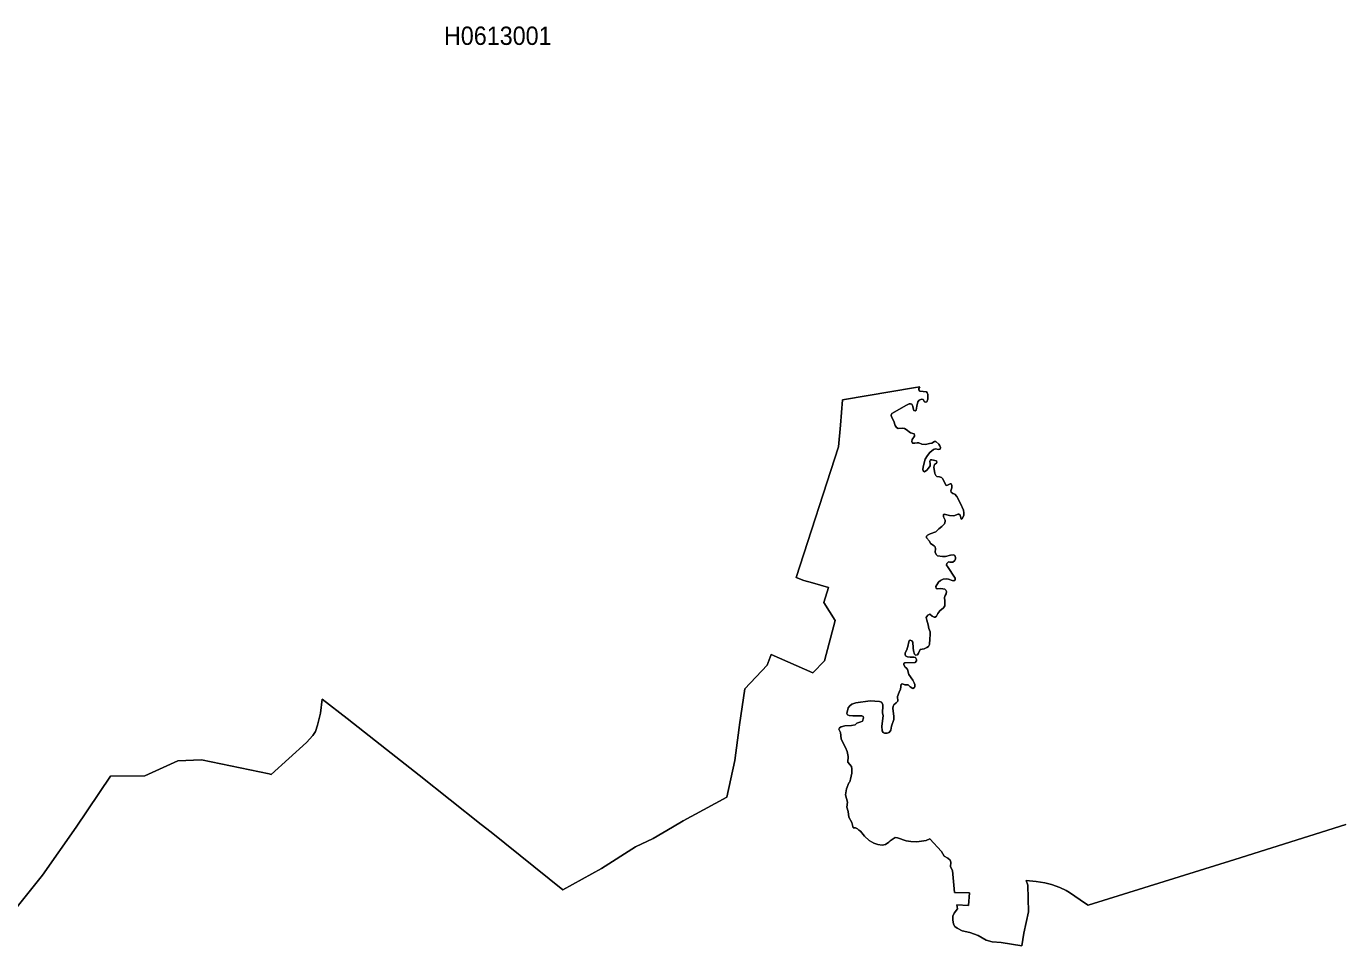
# Model space of a CAD drawing. Extents: x 369010 to 739155, y 6377141 to 6616555.
# Drawn here: x 611414 to 618577, y 6434265 to 6439275 of the extents above; entities that cross this region are included whole.
import ezdxf
from ezdxf.enums import TextEntityAlignment as Align

# ---------------------------------------------------------------- set-up
doc = ezdxf.new("R2010")
doc.units = 0
doc.header["$LTSCALE"] = 40
doc.layers.add('1', color=7, linetype='Continuous', lineweight=13)
doc.layers.add('2', color=7, linetype='Continuous')

msp = doc.modelspace()

# ---------------------------------------------------------------- linework, layer by layer
at = {"layer": '1'}
for points in [[(616260.77, 6437307.15), (615862.89, 6437239.13), (615851.8, 6437101.1), (615840.22, 6436983.92), (615608.84, 6436271.43), (615651.54, 6436255.37), (615698.88, 6436242.13), (615784.94, 6436215.98), (615760.61, 6436134.56), (615822.34, 6436036.41), (615764.42, 6435816.29), (615700.87, 6435752.08), (615472.47, 6435851.71), (615451.95, 6435793.45), (615329.64, 6435663.86), (615301.67, 6435468.9), (615299.02, 6435453.01), (615275.02, 6435274.1), (615232.49, 6435075), (615104.39, 6435004.99), (614994.16, 6434945.58), (614936.24, 6434911.48), (614831.14, 6434848.26), (614733.16, 6434803.57), (614548.3, 6434686.07), (614337.28, 6434569.39), (613947.85, 6434882.68), (613893.23, 6434925.38), (613554.77, 6435194.66), (613376.69, 6435334.18), (613163.19, 6435502.99), (613026.65, 6435607.26), (613016.72, 6435530.96), (613001.83, 6435465.59), (612990.9, 6435432.49), (612975.68, 6435409.65), (612940.26, 6435372.41), (612747.94, 6435197.97), (612737.02, 6435200.78), (612368.77, 6435277.58), (612239.35, 6435272.94), (612060.27, 6435190.36), (611872.76, 6435189.03), (611685.08, 6434910.32), (611502.86, 6434648.17), (611358.04, 6434467.27)], [(613001.83, 6435465.59), (613016.72, 6435530.96), (613026.65, 6435607.26), (613163.19, 6435502.99), (613376.69, 6435334.18), (613554.77, 6435194.66), (613893.23, 6434925.38), (613947.85, 6434882.68), (614337.28, 6434569.39), (614548.3, 6434686.07), (614733.16, 6434803.57), (614831.14, 6434848.26), (614936.24, 6434911.48), (614994.16, 6434945.58), (615104.39, 6435004.99), (615232.49, 6435075), (615275.02, 6435274.1), (615299.02, 6435453.01), (615301.67, 6435468.9), (615329.64, 6435663.86), (615451.95, 6435793.45), (615472.47, 6435851.71), (615700.87, 6435752.08), (615764.42, 6435816.29), (615822.34, 6436036.41), (615760.61, 6436134.56), (615784.94, 6436215.98), (615698.88, 6436242.13), (615651.54, 6436255.37), (615608.84, 6436271.43), (615840.22, 6436983.92), (615851.8, 6437101.1), (615862.89, 6437239.13), (616260.77, 6437307.15), (616282.78, 6437310.46), (616278.97, 6437300.86), (616278.47, 6437292.75), (616283.6, 6437286.63), (616319.19, 6437282.49), (616324.32, 6437278.19), (616327.46, 6437269.58), (616327.3, 6437243.43), (616322.5, 6437229.03), (616317.04, 6437225.56), (616309.09, 6437228.87), (616301.64, 6437240.79), (616292.38, 6437243.43), (616280.13, 6437237.64), (616272.52, 6437227.88), (616266.89, 6437205.53), (616264.41, 6437183.02), (616257.95, 6437180.05), (616250.01, 6437180.38), (616244.05, 6437207.68), (616239.58, 6437216.13), (616232.96, 6437217.45), (616225.18, 6437216.62), (616211.44, 6437211), (616130.84, 6437164.82), (616128.03, 6437156.38), (616130.02, 6437146.12), (616141.44, 6437123.61), (616149.55, 6437098.95), (616156.17, 6437087.53), (616164.61, 6437083.39), (616190.43, 6437084.88), (616200.69, 6437082.89), (616209.29, 6437078.26), (616232.96, 6437058.9), (616251.83, 6437053.27), (616254.81, 6437046.82), (616253.65, 6437041.02), (616241.57, 6437022.82), (616240.74, 6437012.39), (616244.38, 6437003.78), (616256.13, 6437002.29), (616269.87, 6437005.27), (616278.31, 6437004.45), (616295.02, 6436997.66), (616314.55, 6436996.67), (616336.07, 6437000.47), (616349.48, 6437002.63), (616362.88, 6437011.56), (616369.83, 6437011.23), (616387.21, 6436998.49), (616393, 6436988.72), (616395.32, 6436979.62), (616393.5, 6436970.85), (616385.72, 6436967.87), (616368.67, 6436971.51), (616358.08, 6436968.7), (616337.56, 6436951.65), (616325.31, 6436936.26), (616313.4, 6436915.24), (616303.8, 6436881.81), (616299.16, 6436861.45), (616301.98, 6436851.69), (616308.1, 6436847.71), (616314.39, 6436850.03), (616321.84, 6436855.33)], [(616516.3, 6436594.82), (616522.43, 6436610.22), (616523.59, 6436623.29), (616520.77, 6436638.02), (616505.55, 6436674.1), (616485.02, 6436712.99), (616473.77, 6436725.57), (616463.51, 6436729.05), (616454.4, 6436735.5), (616452.75, 6436743.94), (616457.88, 6436760), (616458.38, 6436775.06), (616454.57, 6436781.84), (616449.61, 6436781.84), (616431.23, 6436772.57), (616425.77, 6436775.06), (616408.56, 6436808.16), (616401.11, 6436816.43), (616391.35, 6436819.25), (616376.78, 6436820.57), (616370.49, 6436827.19), (616365.2, 6436837.78), (616359.57, 6436872.21), (616363.05, 6436886.11), (616374.3, 6436893.72), (616376.95, 6436900.01), (616374.14, 6436906.47), (616348.48, 6436912.43), (616341.53, 6436911.43), (616338.55, 6436905.64), (616339.88, 6436890.58), (616339.05, 6436878.99), (616331.6, 6436866.75), (616321.84, 6436855.33), (616314.39, 6436850.03), (616308.1, 6436847.71), (616301.98, 6436851.69), (616299.16, 6436861.45), (616303.8, 6436881.81), (616313.4, 6436915.24), (616325.31, 6436936.26), (616337.56, 6436951.65), (616358.08, 6436968.7), (616368.67, 6436971.51), (616385.72, 6436967.87), (616393.5, 6436970.85), (616395.32, 6436979.62), (616393, 6436988.72), (616387.21, 6436998.49), (616369.83, 6437011.23), (616362.88, 6437011.56), (616349.48, 6437002.63), (616336.07, 6437000.47), (616314.55, 6436996.67), (616295.02, 6436997.66), (616278.31, 6437004.45), (616269.87, 6437005.27), (616256.13, 6437002.29), (616244.38, 6437003.78), (616240.74, 6437012.39), (616241.57, 6437022.82), (616253.65, 6437041.02), (616254.81, 6437046.82), (616251.83, 6437053.27), (616232.96, 6437058.9), (616209.29, 6437078.26), (616200.69, 6437082.89), (616190.43, 6437084.88), (616164.61, 6437083.39), (616156.17, 6437087.53), (616149.55, 6437098.95), (616141.44, 6437123.61), (616130.02, 6437146.12), (616128.03, 6437156.38), (616130.84, 6437164.82), (616211.44, 6437211), (616225.18, 6437216.62), (616232.96, 6437217.45), (616239.58, 6437216.13), (616244.05, 6437207.68), (616250.01, 6437180.38), (616257.95, 6437180.05), (616264.41, 6437183.02), (616266.89, 6437205.53), (616272.52, 6437227.88), (616280.13, 6437237.64), (616292.38, 6437243.43), (616301.64, 6437240.79), (616309.09, 6437228.87), (616317.04, 6437225.56), (616322.5, 6437229.03), (616327.3, 6437243.43), (616327.46, 6437269.58), (616324.32, 6437278.19), (616319.19, 6437282.49), (616283.6, 6437286.63), (616278.47, 6437292.75), (616278.97, 6437300.86), (616282.78, 6437310.46), (616260.77, 6437307.15)], [(616321.84, 6436855.33), (616331.6, 6436866.75), (616339.05, 6436878.99), (616339.88, 6436890.58), (616338.55, 6436905.64), (616341.53, 6436911.43), (616348.48, 6436912.43), (616374.14, 6436906.47), (616376.95, 6436900.01), (616374.3, 6436893.72), (616363.05, 6436886.11), (616359.57, 6436872.21), (616365.2, 6436837.78), (616370.49, 6436827.19), (616376.78, 6436820.57), (616391.35, 6436819.25), (616401.11, 6436816.43), (616408.56, 6436808.16), (616425.77, 6436775.06), (616431.23, 6436772.57), (616449.61, 6436781.84), (616454.57, 6436781.84), (616458.38, 6436775.06), (616457.88, 6436760), (616452.75, 6436743.94), (616454.4, 6436735.5), (616463.51, 6436729.05), (616473.77, 6436725.57), (616485.02, 6436712.99), (616505.55, 6436674.1), (616520.77, 6436638.02), (616523.59, 6436623.29), (616522.43, 6436610.22), (616516.3, 6436594.82), (616508.03, 6436588.2), (616502.9, 6436609.88), (616496.94, 6436616.34), (616492.14, 6436615.68), (616469.13, 6436607.24), (616445.96, 6436609.06), (616415.84, 6436617), (616412.04, 6436614.02), (616413.03, 6436602.11), (616420.97, 6436583.57), (616422.13, 6436575.79), (616417.17, 6436564.37), (616402.77, 6436549.81), (616386.22, 6436536.73), (616370.83, 6436519.02), (616340.7, 6436508.76), (616324.65, 6436501.98), (616320.35, 6436495.85), (616319.85, 6436487.41), (616337.06, 6436469.04), (616341.2, 6436455.97), (616360.89, 6436444.21), (616366.52, 6436437.76), (616368.18, 6436428), (616367.18, 6436409.62), (616371.98, 6436396.22), (616379.76, 6436389.93), (616407.07, 6436385.63), (616424.28, 6436384.63), (616451.43, 6436392.41), (616467.81, 6436394.07), (616474.43, 6436391.09), (616478.07, 6436380.83), (616478.24, 6436372.72), (616475.09, 6436363.45), (616464.17, 6436354.84), (616447.45, 6436354.68), (616440.17, 6436355.84), (616430.9, 6436347.73), (616429.58, 6436339.12), (616433.88, 6436330.18), (616475.42, 6436267.46), (616476.25, 6436258.02), (616468.64, 6436253.22), (616460.03, 6436254.38), (616439.34, 6436261.83), (616428.59, 6436262.99), (616410.38, 6436261.5), (616395.82, 6436255.21), (616385.39, 6436244.95), (616370.99, 6436221.45), (616373.31, 6436211.19), (616381.09, 6436209.36), (616398.46, 6436212.01), (616419.98, 6436208.37), (616425.28, 6436202.91), (616428.59, 6436194.47), (616426.6, 6436182.39), (616421.14, 6436172.46), (616418.49, 6436161.87), (616419.15, 6436141.84), (616420.64, 6436130.42), (616419.15, 6436116.19), (616411.87, 6436105.76), (616392.51, 6436089.21), (616381.09, 6436074.81)], [(616203.67, 6435860.32), (616213.27, 6435877.69), (616220.22, 6435902.52), (616220.88, 6435913.61), (616224.69, 6435925.69), (616230.48, 6435928.84), (616240.57, 6435925.53), (616245.7, 6435919.07), (616246.7, 6435888.62), (616248.68, 6435871.57), (616254.31, 6435852.54), (616260.6, 6435847.41), (616270.2, 6435850.06), (616277.15, 6435858.17), (616285.76, 6435878.19), (616306.78, 6435882), (616321.51, 6435888.95), (616330.61, 6435894.74), (616335.41, 6435906.16), (616338.22, 6435936.78), (616339.38, 6435958.96), (616339.38, 6435974.85), (616333.42, 6435993.05), (616329.61, 6436013.57), (616321.01, 6436038.56), (616318.86, 6436052.3), (616322.17, 6436058.92), (616326.3, 6436065.54), (616338.55, 6436071.67), (616351.63, 6436060.91), (616361.23, 6436055.78), (616366.69, 6436055.78), (616374.63, 6436060.41), (616381.09, 6436074.81), (616392.51, 6436089.21), (616411.87, 6436105.76), (616419.15, 6436116.19), (616420.64, 6436130.42), (616419.15, 6436141.84), (616418.49, 6436161.87), (616421.14, 6436172.46), (616426.6, 6436182.39), (616428.59, 6436194.47), (616425.28, 6436202.91), (616419.98, 6436208.37), (616398.46, 6436212.01), (616381.09, 6436209.36), (616373.31, 6436211.19), (616370.99, 6436221.45), (616385.39, 6436244.95), (616395.82, 6436255.21), (616410.38, 6436261.5), (616428.59, 6436262.99), (616439.34, 6436261.83), (616460.03, 6436254.38), (616468.64, 6436253.22), (616476.25, 6436258.02), (616475.42, 6436267.46), (616433.88, 6436330.18), (616429.58, 6436339.12), (616430.9, 6436347.73), (616440.17, 6436355.84), (616447.45, 6436354.68), (616464.17, 6436354.84), (616475.09, 6436363.45), (616478.24, 6436372.72), (616478.07, 6436380.83), (616474.43, 6436391.09), (616467.81, 6436394.07), (616451.43, 6436392.41), (616424.28, 6436384.63), (616407.07, 6436385.63), (616379.76, 6436389.93), (616371.98, 6436396.22), (616367.18, 6436409.62), (616368.18, 6436428), (616366.52, 6436437.76), (616360.89, 6436444.21), (616341.2, 6436455.97), (616337.06, 6436469.04), (616319.85, 6436487.41), (616320.35, 6436495.85), (616324.65, 6436501.98), (616340.7, 6436508.76), (616370.83, 6436519.02), (616386.22, 6436536.73), (616402.77, 6436549.81), (616417.17, 6436564.37), (616422.13, 6436575.79), (616420.97, 6436583.57), (616413.03, 6436602.11), (616412.04, 6436614.02), (616415.84, 6436617), (616445.96, 6436609.06), (616469.13, 6436607.24), (616492.14, 6436615.68), (616496.94, 6436616.34), (616502.9, 6436609.88), (616508.03, 6436588.2), (616516.3, 6436594.82)], [(616381.09, 6436074.81), (616374.63, 6436060.41), (616366.69, 6436055.78), (616361.23, 6436055.78), (616351.63, 6436060.91), (616338.55, 6436071.67), (616326.3, 6436065.54), (616322.17, 6436058.92), (616318.86, 6436052.3), (616321.01, 6436038.56), (616329.61, 6436013.57), (616333.42, 6435993.05), (616339.38, 6435974.85), (616339.38, 6435958.96), (616338.22, 6435936.78), (616335.41, 6435906.16), (616330.61, 6435894.74), (616321.51, 6435888.95), (616306.78, 6435882), (616285.76, 6435878.19), (616277.15, 6435858.17), (616270.2, 6435850.06), (616260.6, 6435847.41), (616254.31, 6435852.54), (616248.68, 6435871.57), (616246.7, 6435888.62), (616245.7, 6435919.07), (616240.57, 6435925.53), (616230.48, 6435928.84), (616224.69, 6435925.69), (616220.88, 6435913.61), (616220.22, 6435902.52), (616213.27, 6435877.69), (616203.67, 6435860.32), (616203.34, 6435851.71), (616205.16, 6435844.26), (616216.08, 6435838.3), (616231.64, 6435836.32), (616250.83, 6435837.64), (616259.11, 6435834.5), (616265.9, 6435824.73), (616265.4, 6435816.13), (616257.29, 6435808.51), (616201.35, 6435805.37), (616195.89, 6435801.89), (616196.05, 6435795.44), (616204, 6435783.19), (616211.11, 6435777.23), (616215.42, 6435769.12), (616223.03, 6435742.64), (616245.54, 6435711.36), (616252.66, 6435697.79), (616255.8, 6435688.19), (616256.3, 6435676.61), (616255.14, 6435670.81), (616245.04, 6435667.01), (616230.97, 6435674.79), (616220.05, 6435685.38), (616201.35, 6435686.21), (616188.27, 6435692.16), (616181.32, 6435690.68), (616178.68, 6435663.2), (616170.57, 6435645.99), (616162.62, 6435623.15), (616163.12, 6435597.83), (616155.01, 6435588.56), (616141.44, 6435577.14), (616137.63, 6435570.19), (616136.31, 6435557.11), (616141.93, 6435515.9), (616142.6, 6435498.19), (616129.52, 6435461.78), (616124.72, 6435439.61), (616115.62, 6435426.2), (616105.03, 6435423.06), (616091.62, 6435422.72), (616084.34, 6435426.2), (616077.55, 6435435.47), (616076.56, 6435461.29), (616083.18, 6435516.73), (616080.7, 6435533.12), (616081.86, 6435571.02), (616081.03, 6435579.79), (616074.57, 6435591.21), (616062.99, 6435595.01), (616012.84, 6435598.16), (615935.38, 6435588.89), (615913.54, 6435580.28), (615901.62, 6435571.84), (615893.18, 6435561.09), (615885.57, 6435529.81), (615888.71, 6435522.03), (615898.64, 6435518.88), (615919, 6435516.73), (615967.49, 6435517.39), (615974.77, 6435514.08), (615976.59, 6435506.3), (615971.46, 6435488.93), (615962.03, 6435484.13), (615940.68, 6435477.67)], [(615982.72, 6434862.49), (615961.04, 6434887.98), (615951.44, 6434894.6), (615943.99, 6434901.39), (615932.41, 6434906.85), (615919.99, 6434907.51), (615912.38, 6434935.98), (615896.82, 6434965.11), (615893.18, 6434996.55), (615885.24, 6435019.23), (615889.37, 6435046.04), (615879.28, 6435086.92), (615883.42, 6435118.69), (615895.99, 6435152.13), (615901.79, 6435158.25), (615906.59, 6435172.32), (615913.04, 6435205.42), (615913.04, 6435228.59), (615910.39, 6435241.99), (615891.53, 6435264.34), (615892.52, 6435295.29), (615887.22, 6435323.09), (615878.62, 6435345.6), (615870.67, 6435357.85), (615855.28, 6435391.61), (615850.65, 6435426.53), (615845.18, 6435436.79), (615842.54, 6435444.24), (615845.18, 6435451.52), (615854.45, 6435457.65), (615874.31, 6435463.6), (615911.39, 6435465.09), (615931.25, 6435469.07), (615940.68, 6435477.67), (615962.03, 6435484.13), (615971.46, 6435488.93), (615976.59, 6435506.3), (615974.77, 6435514.08), (615967.49, 6435517.39), (615919, 6435516.73), (615898.64, 6435518.88), (615888.71, 6435522.03), (615885.57, 6435529.81), (615893.18, 6435561.09), (615901.62, 6435571.84), (615913.54, 6435580.28), (615935.38, 6435588.89), (616012.84, 6435598.16), (616062.99, 6435595.01), (616074.57, 6435591.21), (616081.03, 6435579.79), (616081.86, 6435571.02), (616080.7, 6435533.12), (616083.18, 6435516.73), (616076.56, 6435461.29), (616077.55, 6435435.47), (616084.34, 6435426.2), (616091.62, 6435422.72), (616105.03, 6435423.06), (616115.62, 6435426.2), (616124.72, 6435439.61), (616129.52, 6435461.78), (616142.6, 6435498.19), (616141.93, 6435515.9), (616136.31, 6435557.11), (616137.63, 6435570.19), (616141.44, 6435577.14), (616155.01, 6435588.56), (616163.12, 6435597.83), (616162.62, 6435623.15), (616170.57, 6435645.99), (616178.68, 6435663.2), (616181.32, 6435690.68), (616188.27, 6435692.16), (616201.35, 6435686.21), (616220.05, 6435685.38), (616230.97, 6435674.79), (616245.04, 6435667.01), (616255.14, 6435670.81), (616256.3, 6435676.61), (616255.8, 6435688.19), (616252.66, 6435697.79), (616245.54, 6435711.36), (616223.03, 6435742.64), (616215.42, 6435769.12), (616211.11, 6435777.23), (616204, 6435783.19), (616196.05, 6435795.44), (616195.89, 6435801.89), (616201.35, 6435805.37), (616257.29, 6435808.51), (616265.4, 6435816.13), (616265.9, 6435824.73), (616259.11, 6435834.5), (616250.83, 6435837.64), (616231.64, 6435836.32), (616216.08, 6435838.3), (616205.16, 6435844.26), (616203.34, 6435851.71), (616203.67, 6435860.32)], [(611358.04, 6434467.27), (611502.86, 6434648.17), (611685.08, 6434910.32), (611872.76, 6435189.03), (612060.27, 6435190.36), (612239.35, 6435272.94), (612368.77, 6435277.58), (612737.02, 6435200.78), (612747.94, 6435197.97), (612940.26, 6435372.41), (612975.68, 6435409.65), (612990.9, 6435432.49), (613001.83, 6435465.59)], [(615940.68, 6435477.67), (615931.25, 6435469.07), (615911.39, 6435465.09), (615874.31, 6435463.6), (615854.45, 6435457.65), (615845.18, 6435451.52), (615842.54, 6435444.24), (615845.18, 6435436.79), (615850.65, 6435426.53), (615855.28, 6435391.61), (615870.67, 6435357.85), (615878.62, 6435345.6), (615887.22, 6435323.09), (615892.52, 6435295.29), (615891.53, 6435264.34), (615910.39, 6435241.99), (615913.04, 6435228.59), (615913.04, 6435205.42), (615906.59, 6435172.32), (615901.79, 6435158.25), (615895.99, 6435152.13), (615883.42, 6435118.69), (615879.28, 6435086.92), (615889.37, 6435046.04), (615885.24, 6435019.23), (615893.18, 6434996.55), (615896.82, 6434965.11), (615912.38, 6434935.98), (615919.99, 6434907.51), (615932.41, 6434906.85), (615943.99, 6434901.39), (615951.44, 6434894.6), (615961.04, 6434887.98), (615982.72, 6434862.49), (616008.21, 6434838), (616033.69, 6434824.1), (616054.88, 6434815.32), (616078.55, 6434812.01), (616095.76, 6434816.81), (616115.12, 6434829.06), (616122.73, 6434836.18), (616148.88, 6434853.72), (616160.97, 6434852.4), (616208.3, 6434836.34), (616235.11, 6434833.36), (616266.56, 6434830.88), (616318.19, 6434838.16), (616338.39, 6434847.27), (616401.28, 6434777.26), (616415.68, 6434752.27), (616436.86, 6434741.01), (616449.27, 6434730.42), (616451.92, 6434720.16), (616450.6, 6434694.18), (616460.86, 6434674.65), (616472.28, 6434554.82), (616553.38, 6434552.67), (616548.25, 6434483.82), (616484.86, 6434487.3), (616489.49, 6434465.78), (616469.96, 6434441.45), (616464.17, 6434426.39), (616462.68, 6434406.2), (616466.49, 6434381.7), (616473.44, 6434369.79), (616487.01, 6434359.86), (616514.98, 6434346.62), (616556.69, 6434337.35), (616601.21, 6434319.47), (616645.89, 6434294.48), (616678.5, 6434286.37), (616726.16, 6434282.24), (616838.87, 6434264.69), (616849.63, 6434333.38), (616875.78, 6434448.73), (616872.47, 6434594.87), (616863.86, 6434620.86), (616918.31, 6434615.4), (616965.15, 6434606.79), (617000.24, 6434597.52), (617045.92, 6434580.97), (617080.51, 6434565.41), (617099.87, 6434555.15), (617186.76, 6434495.41), (617200, 6434485.97), (617999.22, 6434734.06), (618605.63, 6434925.55)], [(618605.63, 6434925.55), (617999.22, 6434734.06), (617200, 6434485.97), (617186.76, 6434495.41), (617099.87, 6434555.15), (617080.51, 6434565.41), (617045.92, 6434580.97), (617000.24, 6434597.52), (616965.15, 6434606.79), (616918.31, 6434615.4), (616863.86, 6434620.86), (616872.47, 6434594.87), (616875.78, 6434448.73), (616849.63, 6434333.38), (616838.87, 6434264.69), (616726.16, 6434282.24), (616678.5, 6434286.37), (616645.89, 6434294.48), (616601.21, 6434319.47), (616556.69, 6434337.35), (616514.98, 6434346.62), (616487.01, 6434359.86), (616473.44, 6434369.79), (616466.49, 6434381.7), (616462.68, 6434406.2), (616464.17, 6434426.39), (616469.96, 6434441.45), (616489.49, 6434465.78), (616484.86, 6434487.3), (616548.25, 6434483.82), (616553.38, 6434552.67), (616472.28, 6434554.82), (616460.86, 6434674.65), (616450.6, 6434694.18), (616451.92, 6434720.16), (616449.27, 6434730.42), (616436.86, 6434741.01), (616415.68, 6434752.27), (616401.28, 6434777.26), (616338.39, 6434847.27), (616318.19, 6434838.16), (616266.56, 6434830.88), (616235.11, 6434833.36), (616208.3, 6434836.34), (616160.97, 6434852.4), (616148.88, 6434853.72), (616122.73, 6434836.18), (616115.12, 6434829.06), (616095.76, 6434816.81), (616078.55, 6434812.01), (616054.88, 6434815.32), (616033.69, 6434824.1), (616008.21, 6434838), (615982.72, 6434862.49)]]:
    msp.add_lwpolyline(points, dxfattribs=at)

# ---------------------------------------------------------------- texts
at = {"layer": '2', "width": 0.95}
msp.add_text('H0613001', height=100, dxfattribs=at).set_placement((613983.48, 6439173.11), align=Align.CENTER)

doc.saveas('drawing.dxf')
